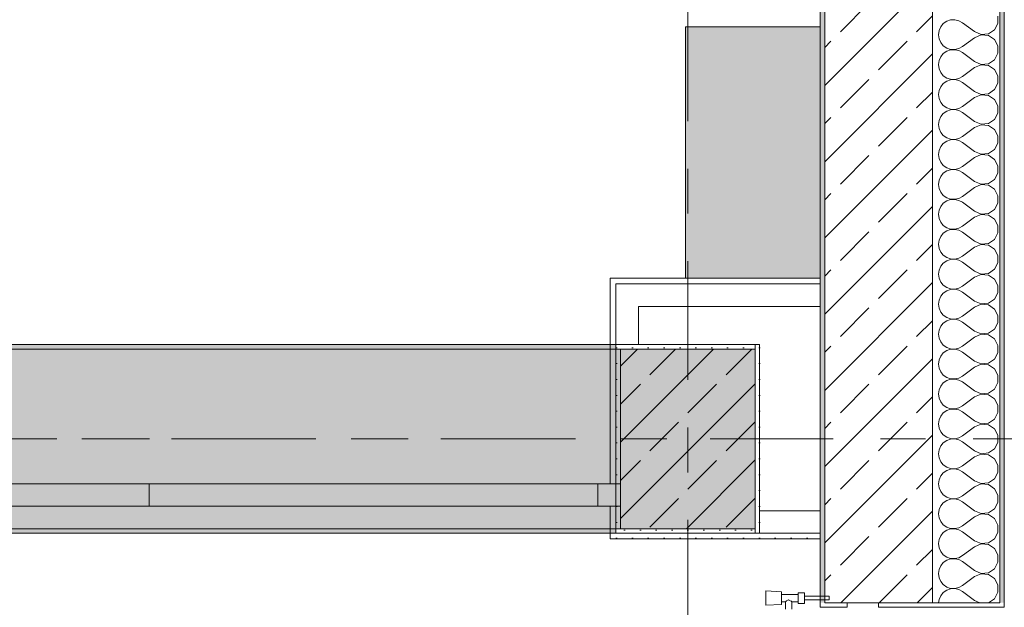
# Model space of a CAD drawing. Header units: metres. Extents: x -3.6 to 84.5, y -11 to 16.8.
# Tile 1042 of 1056: x 60.2 to 62.4, y 7.9 to 9.2. Entities that reach past the tile are written whole.
import ezdxf

# ---------------------------------------------------------------- set-up
doc = ezdxf.new("R2010")
doc.units = ezdxf.units.M
doc.header["$MEASUREMENT"] = 0
for name, pattern in [('Achse', [0.2, 0.1, -0.05, 0, -0.05]), ('Strichlinie doppelt', [0.546806, 0.264583, -0.105833, 0.070556, -0.105833]), ('Wipeout_Contour', [1, 0, -1])]:
    doc.linetypes.add(name, pattern=pattern)
for name, color, linetype in [('301 - Elemente.Linie', 7, 'Continuous'), ('302 - Elemente.Schraffur', 7, 'Continuous'), ('451 - Universal.Achsen Raster', 7, 'Continuous'), ('604 - Struktur.Wand Aussen', 7, 'Continuous'), ('606 - Struktur.Wand Innen Ausbau', 7, 'Continuous'), ('607 - Struktur.Stütze', 7, 'Continuous'), ('608 - Struktur.Träger', 7, 'Continuous'), ('804 - HKLSE.Elektrik', 7, 'Continuous')]:
    doc.layers.add(name, color=color, linetype=linetype)
pattern_1 = [(45, (0, 0), (-0.08485281, 0.08485281), []), (45, (-0.04243, 0.04243), (-0.08485281, 0.08485281), [0.09, -0.03])]
pattern_2 = [(45, (0, 0), (-0.01767767, 0.01767767), [0, -0.025])]
pattern_3 = [(0, (0, 0), (0, 0.08660254), [0, -0.05]), (0, (0.025, 0.0433), (0, 0.08660254), [0, -0.05])]

# ---------------------------------------------------------------- blocks, each defined once
blk = doc.blocks.new('*X27')
at = {"layer": '604 - Struktur.Wand Aussen', "color": 7, "linetype": 'Continuous', "lineweight": 5}
for p, q in [((62.3247, 9.2332), (62.3155, 9.2328)), ((62.3336, 9.2311), (62.3247, 9.2332)), ((62.4207, 9.2252), (62.4207, 9.2415)), ((62.2933, 9.2175), (62.2896, 9.2091)), ((62.2992, 9.2246), (62.2933, 9.2175)), ((62.3068, 9.2298), (62.2992, 9.2246)), ((62.3155, 9.2328), (62.3068, 9.2298)), ((62.3417, 9.2267), (62.3336, 9.2311)), ((62.3684, 9.2067), (62.3417, 9.2267)), ((62.413, 9.2109), (62.4207, 9.2252)), ((62.2896, 9.2091), (62.2884, 9.2)), ((62.2884, 9.2), (62.2896, 9.1909)), ((62.2896, 9.1909), (62.2933, 9.1825)), ((62.3684, 9.1933), (62.3417, 9.1733)), ((62.3684, 9.2067), (62.3833, 9.2004)), ((62.3833, 9.1996), (62.3684, 9.1933)), ((62.3833, 9.2004), (62.3995, 9.2019)), ((62.3995, 9.1981), (62.3833, 9.1996)), ((62.3995, 9.2019), (62.413, 9.2109)), ((62.413, 9.1891), (62.3995, 9.1981)), ((62.4207, 9.1748), (62.413, 9.1891)), ((62.2933, 9.1825), (62.2992, 9.1754)), ((62.2992, 9.1754), (62.3068, 9.1702)), ((62.3068, 9.1702), (62.3155, 9.1672)), ((62.3155, 9.1672), (62.3247, 9.1668)), ((62.3247, 9.1668), (62.3336, 9.1689)), ((62.3336, 9.1689), (62.3417, 9.1733)), ((62.4207, 9.1585), (62.4207, 9.1748)), ((62.2933, 9.1509), (62.2896, 9.1424)), ((62.2992, 9.1579), (62.2933, 9.1509)), ((62.3068, 9.1631), (62.2992, 9.1579)), ((62.3155, 9.1661), (62.3068, 9.1631)), ((62.3247, 9.1665), (62.3155, 9.1661)), ((62.3336, 9.1645), (62.3247, 9.1665)), ((62.3417, 9.16), (62.3336, 9.1645)), ((62.3684, 9.14), (62.3417, 9.16)), ((62.413, 9.1442), (62.4207, 9.1585)), ((62.2896, 9.1424), (62.2884, 9.1333)), ((62.2884, 9.1333), (62.2896, 9.1242)), ((62.2896, 9.1242), (62.2933, 9.1158)), ((62.3684, 9.1267), (62.3417, 9.1067)), ((62.3684, 9.14), (62.3833, 9.1337)), ((62.3833, 9.133), (62.3684, 9.1267)), ((62.3833, 9.1337), (62.3995, 9.1352)), ((62.3995, 9.1314), (62.3833, 9.133)), ((62.3995, 9.1352), (62.413, 9.1442)), ((62.413, 9.1224), (62.3995, 9.1314)), ((62.2933, 9.1158), (62.2992, 9.1087)), ((62.2992, 9.1087), (62.3068, 9.1035)), ((62.3068, 9.1035), (62.3155, 9.1006)), ((62.3247, 9.1001), (62.3336, 9.1022)), ((62.3336, 9.1022), (62.3417, 9.1067)), ((62.4207, 9.1081), (62.413, 9.1224)), ((62.4207, 9.0919), (62.4207, 9.1081)), ((62.2933, 9.0842), (62.2896, 9.0758)), ((62.2992, 9.0913), (62.2933, 9.0842)), ((62.3068, 9.0965), (62.2992, 9.0913)), ((62.3155, 9.0994), (62.3068, 9.0965)), ((62.3155, 9.1006), (62.3247, 9.1001)), ((62.3247, 9.0999), (62.3155, 9.0994)), ((62.3336, 9.0978), (62.3247, 9.0999)), ((62.3417, 9.0933), (62.3336, 9.0978)), ((62.3684, 9.0733), (62.3417, 9.0933)), ((62.413, 9.0776), (62.4207, 9.0919)), ((62.2896, 9.0758), (62.2884, 9.0667)), ((62.2884, 9.0667), (62.2896, 9.0576)), ((62.2896, 9.0576), (62.2933, 9.0491)), ((62.3684, 9.06), (62.3417, 9.04)), ((62.3684, 9.0733), (62.3833, 9.067)), ((62.3833, 9.0663), (62.3684, 9.06)), ((62.3833, 9.067), (62.3995, 9.0686)), ((62.3995, 9.0648), (62.3833, 9.0663)), ((62.3995, 9.0686), (62.413, 9.0776)), ((62.413, 9.0558), (62.3995, 9.0648)), ((62.2933, 9.0491), (62.2992, 9.0421)), ((62.2992, 9.0421), (62.3068, 9.0369)), ((62.3068, 9.0369), (62.3155, 9.0339)), ((62.3247, 9.0335), (62.3336, 9.0355)), ((62.3336, 9.0355), (62.3417, 9.04)), ((62.4207, 9.0415), (62.413, 9.0558)), ((62.4207, 9.0252), (62.4207, 9.0415)), ((62.2933, 9.0175), (62.2896, 9.0091)), ((62.2992, 9.0246), (62.2933, 9.0175)), ((62.3068, 9.0298), (62.2992, 9.0246)), ((62.3155, 9.0328), (62.3068, 9.0298)), ((62.3155, 9.0339), (62.3247, 9.0335)), ((62.3247, 9.0332), (62.3155, 9.0328)), ((62.3336, 9.0311), (62.3247, 9.0332)), ((62.3417, 9.0267), (62.3336, 9.0311)), ((62.3684, 9.0067), (62.3417, 9.0267)), ((62.413, 9.0109), (62.4207, 9.0252)), ((62.2896, 9.0091), (62.2884, 9)), ((62.2884, 9), (62.2896, 8.9909)), ((62.3684, 8.9933), (62.3417, 8.9733)), ((62.3684, 9.0067), (62.3833, 9.0004)), ((62.3833, 8.9996), (62.3684, 8.9933)), ((62.3833, 9.0004), (62.3995, 9.0019)), ((62.3995, 8.9981), (62.3833, 8.9996)), ((62.3995, 9.0019), (62.413, 9.0109)), ((62.413, 8.9891), (62.3995, 8.9981)), ((62.2896, 8.9909), (62.2933, 8.9825)), ((62.2933, 8.9825), (62.2992, 8.9754)), ((62.2992, 8.9754), (62.3068, 8.9702)), ((62.3068, 8.9702), (62.3155, 8.9672)), ((62.3336, 8.9689), (62.3417, 8.9733)), ((62.4207, 8.9748), (62.413, 8.9891)), ((62.4207, 8.9585), (62.4207, 8.9748)), ((62.2933, 8.9509), (62.2896, 8.9424)), ((62.2992, 8.9579), (62.2933, 8.9509)), ((62.3068, 8.9631), (62.2992, 8.9579)), ((62.3155, 8.9661), (62.3068, 8.9631)), ((62.3155, 8.9672), (62.3247, 8.9668)), ((62.3247, 8.9665), (62.3155, 8.9661)), ((62.3247, 8.9668), (62.3336, 8.9689)), ((62.3336, 8.9645), (62.3247, 8.9665)), ((62.3417, 8.96), (62.3336, 8.9645)), ((62.3684, 8.94), (62.3417, 8.96)), ((62.413, 8.9442), (62.4207, 8.9585)), ((62.2896, 8.9424), (62.2884, 8.9333)), ((62.2884, 8.9333), (62.2896, 8.9242)), ((62.3684, 8.9267), (62.3417, 8.9067)), ((62.3684, 8.94), (62.3833, 8.9337)), ((62.3833, 8.933), (62.3684, 8.9267)), ((62.3833, 8.9337), (62.3995, 8.9352)), ((62.3995, 8.9314), (62.3833, 8.933)), ((62.3995, 8.9352), (62.413, 8.9442)), ((62.413, 8.9224), (62.3995, 8.9314)), ((62.2896, 8.9242), (62.2933, 8.9158)), ((62.2933, 8.9158), (62.2992, 8.9087)), ((62.2992, 8.9087), (62.3068, 8.9035)), ((62.3336, 8.9022), (62.3417, 8.9067)), ((62.4207, 8.9081), (62.413, 8.9224)), ((62.4207, 8.8919), (62.4207, 8.9081)), ((62.2933, 8.8842), (62.2896, 8.8758)), ((62.2992, 8.8913), (62.2933, 8.8842)), ((62.3068, 8.8965), (62.2992, 8.8913)), ((62.3068, 8.9035), (62.3155, 8.9006)), ((62.3155, 8.8994), (62.3068, 8.8965)), ((62.3155, 8.9006), (62.3247, 8.9001)), ((62.3247, 8.8999), (62.3155, 8.8994)), ((62.3247, 8.9001), (62.3336, 8.9022)), ((62.3336, 8.8978), (62.3247, 8.8999)), ((62.3417, 8.8933), (62.3336, 8.8978)), ((62.3684, 8.8733), (62.3417, 8.8933)), ((62.413, 8.8776), (62.4207, 8.8919)), ((62.2896, 8.8758), (62.2884, 8.8667)), ((62.2884, 8.8667), (62.2896, 8.8576)), ((62.3684, 8.8733), (62.3833, 8.867)), ((62.3833, 8.8663), (62.3684, 8.86)), ((62.3833, 8.867), (62.3995, 8.8686)), ((62.3995, 8.8648), (62.3833, 8.8663)), ((62.3995, 8.8686), (62.413, 8.8776)), ((62.413, 8.8558), (62.3995, 8.8648)), ((62.2896, 8.8576), (62.2933, 8.8491)), ((62.2933, 8.8491), (62.2992, 8.8421)), ((62.2992, 8.8421), (62.3068, 8.8369)), ((62.3336, 8.8355), (62.3417, 8.84)), ((62.3684, 8.86), (62.3417, 8.84)), ((62.4207, 8.8415), (62.413, 8.8558)), ((62.4207, 8.8252), (62.4207, 8.8415)), ((62.2933, 8.8175), (62.2896, 8.8091)), ((62.2992, 8.8246), (62.2933, 8.8175)), ((62.3068, 8.8298), (62.2992, 8.8246)), ((62.3068, 8.8369), (62.3155, 8.8339)), ((62.3155, 8.8328), (62.3068, 8.8298)), ((62.3155, 8.8339), (62.3247, 8.8335)), ((62.3247, 8.8332), (62.3155, 8.8328)), ((62.3247, 8.8335), (62.3336, 8.8355)), ((62.3336, 8.8311), (62.3247, 8.8332)), ((62.3417, 8.8267), (62.3336, 8.8311)), ((62.3684, 8.8067), (62.3417, 8.8267)), ((62.413, 8.8109), (62.4207, 8.8252)), ((62.2896, 8.8091), (62.2884, 8.8)), ((62.2884, 8.8), (62.2896, 8.7909)), ((62.3684, 8.8067), (62.3833, 8.8004)), ((62.3833, 8.7996), (62.3684, 8.7933)), ((62.3833, 8.8004), (62.3995, 8.8019)), ((62.3995, 8.7981), (62.3833, 8.7996)), ((62.3995, 8.8019), (62.413, 8.8109)), ((62.413, 8.7891), (62.3995, 8.7981)), ((62.2896, 8.7909), (62.2933, 8.7825)), ((62.2933, 8.7825), (62.2992, 8.7754)), ((62.2992, 8.7754), (62.3068, 8.7702)), ((62.3336, 8.7689), (62.3417, 8.7733)), ((62.3684, 8.7933), (62.3417, 8.7733)), ((62.4207, 8.7748), (62.413, 8.7891)), ((62.4207, 8.7585), (62.4207, 8.7748)), ((62.2933, 8.7509), (62.2896, 8.7424)), ((62.2992, 8.7579), (62.2933, 8.7509)), ((62.3068, 8.7631), (62.2992, 8.7579)), ((62.3068, 8.7702), (62.3155, 8.7672)), ((62.3155, 8.7661), (62.3068, 8.7631)), ((62.3155, 8.7672), (62.3247, 8.7668)), ((62.3247, 8.7665), (62.3155, 8.7661)), ((62.3247, 8.7668), (62.3336, 8.7689)), ((62.3336, 8.7645), (62.3247, 8.7665)), ((62.3417, 8.76), (62.3336, 8.7645)), ((62.3684, 8.74), (62.3417, 8.76)), ((62.413, 8.7442), (62.4207, 8.7585)), ((62.2896, 8.7424), (62.2884, 8.7333)), ((62.2884, 8.7333), (62.2896, 8.7242)), ((62.3684, 8.74), (62.3833, 8.7337)), ((62.3833, 8.733), (62.3684, 8.7267)), ((62.3833, 8.7337), (62.3995, 8.7352)), ((62.3995, 8.7314), (62.3833, 8.733)), ((62.3995, 8.7352), (62.413, 8.7442)), ((62.413, 8.7224), (62.3995, 8.7314)), ((62.2896, 8.7242), (62.2933, 8.7158)), ((62.2933, 8.7158), (62.2992, 8.7087)), ((62.2992, 8.7087), (62.3068, 8.7035)), ((62.3336, 8.7022), (62.3417, 8.7067)), ((62.3684, 8.7267), (62.3417, 8.7067)), ((62.4207, 8.7081), (62.413, 8.7224)), ((62.4207, 8.6919), (62.4207, 8.7081)), ((62.2992, 8.6913), (62.2933, 8.6842)), ((62.3068, 8.6965), (62.2992, 8.6913)), ((62.3068, 8.7035), (62.3155, 8.7006)), ((62.3155, 8.6994), (62.3068, 8.6965)), ((62.3155, 8.7006), (62.3247, 8.7001)), ((62.3247, 8.6999), (62.3155, 8.6994)), ((62.3247, 8.7001), (62.3336, 8.7022)), ((62.3336, 8.6978), (62.3247, 8.6999)), ((62.3417, 8.6933), (62.3336, 8.6978)), ((62.3684, 8.6733), (62.3417, 8.6933)), ((62.413, 8.6776), (62.4207, 8.6919)), ((62.2896, 8.6758), (62.2884, 8.6667)), ((62.2884, 8.6667), (62.2896, 8.6576)), ((62.2933, 8.6842), (62.2896, 8.6758)), ((62.3684, 8.6733), (62.3833, 8.667)), ((62.3833, 8.6663), (62.3684, 8.66)), ((62.3833, 8.667), (62.3995, 8.6686)), ((62.3995, 8.6648), (62.3833, 8.6663)), ((62.3995, 8.6686), (62.413, 8.6776)), ((62.413, 8.6558), (62.3995, 8.6648)), ((62.2896, 8.6576), (62.2933, 8.6491)), ((62.2933, 8.6491), (62.2992, 8.6421)), ((62.2992, 8.6421), (62.3068, 8.6369)), ((62.3684, 8.66), (62.3417, 8.64)), ((62.4207, 8.6415), (62.413, 8.6558)), ((62.4207, 8.6252), (62.4207, 8.6415)), ((62.2992, 8.6246), (62.2933, 8.6175)), ((62.3068, 8.6298), (62.2992, 8.6246)), ((62.3068, 8.6369), (62.3155, 8.6339)), ((62.3155, 8.6328), (62.3068, 8.6298)), ((62.3155, 8.6339), (62.3247, 8.6335)), ((62.3247, 8.6332), (62.3155, 8.6328)), ((62.3247, 8.6335), (62.3336, 8.6355)), ((62.3336, 8.6311), (62.3247, 8.6332)), ((62.3336, 8.6355), (62.3417, 8.64)), ((62.3417, 8.6267), (62.3336, 8.6311)), ((62.3684, 8.6067), (62.3417, 8.6267)), ((62.413, 8.6109), (62.4207, 8.6252)), ((62.2896, 8.6091), (62.2884, 8.6)), ((62.2884, 8.6), (62.2896, 8.5909)), ((62.2933, 8.6175), (62.2896, 8.6091)), ((62.3684, 8.6067), (62.3833, 8.6004)), ((62.3833, 8.5996), (62.3684, 8.5933)), ((62.3833, 8.6004), (62.3995, 8.6019)), ((62.3995, 8.5981), (62.3833, 8.5996)), ((62.3995, 8.6019), (62.413, 8.6109)), ((62.413, 8.5891), (62.3995, 8.5981)), ((62.2896, 8.5909), (62.2933, 8.5825)), ((62.2933, 8.5825), (62.2992, 8.5754)), ((62.2992, 8.5754), (62.3068, 8.5702)), ((62.3684, 8.5933), (62.3417, 8.5733)), ((62.4207, 8.5748), (62.413, 8.5891)), ((62.2992, 8.5579), (62.2933, 8.5509)), ((62.3068, 8.5631), (62.2992, 8.5579)), ((62.3068, 8.5702), (62.3155, 8.5672)), ((62.3155, 8.5661), (62.3068, 8.5631)), ((62.3155, 8.5672), (62.3247, 8.5668)), ((62.3247, 8.5665), (62.3155, 8.5661)), ((62.3247, 8.5668), (62.3336, 8.5689)), ((62.3336, 8.5645), (62.3247, 8.5665)), ((62.3336, 8.5689), (62.3417, 8.5733)), ((62.3417, 8.56), (62.3336, 8.5645)), ((62.3684, 8.54), (62.3417, 8.56)), ((62.413, 8.5442), (62.4207, 8.5585)), ((62.4207, 8.5585), (62.4207, 8.5748)), ((62.2896, 8.5424), (62.2884, 8.5333)), ((62.2884, 8.5333), (62.2896, 8.5242)), ((62.2933, 8.5509), (62.2896, 8.5424)), ((62.3684, 8.54), (62.3833, 8.5337)), ((62.3833, 8.533), (62.3684, 8.5267)), ((62.3833, 8.5337), (62.3995, 8.5352)), ((62.3995, 8.5314), (62.3833, 8.533)), ((62.3995, 8.5352), (62.413, 8.5442)), ((62.413, 8.5224), (62.3995, 8.5314)), ((62.2896, 8.5242), (62.2933, 8.5158)), ((62.2933, 8.5158), (62.2992, 8.5087)), ((62.3684, 8.5267), (62.3417, 8.5067)), ((62.4207, 8.5081), (62.413, 8.5224)), ((62.2992, 8.4913), (62.2933, 8.4842)), ((62.2992, 8.5087), (62.3068, 8.5035)), ((62.3068, 8.4965), (62.2992, 8.4913)), ((62.3068, 8.5035), (62.3155, 8.5006)), ((62.3155, 8.4994), (62.3068, 8.4965)), ((62.3155, 8.5006), (62.3247, 8.5001)), ((62.3247, 8.4999), (62.3155, 8.4994)), ((62.3247, 8.5001), (62.3336, 8.5022)), ((62.3336, 8.4978), (62.3247, 8.4999)), ((62.3336, 8.5022), (62.3417, 8.5067)), ((62.3417, 8.4933), (62.3336, 8.4978)), ((62.3684, 8.4733), (62.3417, 8.4933)), ((62.413, 8.4776), (62.4207, 8.4919)), ((62.4207, 8.4919), (62.4207, 8.5081)), ((62.2896, 8.4758), (62.2884, 8.4667)), ((62.2884, 8.4667), (62.2896, 8.4576)), ((62.2933, 8.4842), (62.2896, 8.4758)), ((62.3684, 8.4733), (62.3833, 8.467)), ((62.3833, 8.4663), (62.3684, 8.46)), ((62.3833, 8.467), (62.3995, 8.4686)), ((62.3995, 8.4648), (62.3833, 8.4663)), ((62.3995, 8.4686), (62.413, 8.4776)), ((62.2896, 8.4576), (62.2933, 8.4491)), ((62.2933, 8.4491), (62.2992, 8.4421)), ((62.3684, 8.46), (62.3417, 8.44)), ((62.413, 8.4558), (62.3995, 8.4648)), ((62.4207, 8.4415), (62.413, 8.4558)), ((62.2992, 8.4246), (62.2933, 8.4175)), ((62.2992, 8.4421), (62.3068, 8.4369)), ((62.3068, 8.4298), (62.2992, 8.4246)), ((62.3068, 8.4369), (62.3155, 8.4339)), ((62.3155, 8.4328), (62.3068, 8.4298)), ((62.3155, 8.4339), (62.3247, 8.4335)), ((62.3247, 8.4332), (62.3155, 8.4328)), ((62.3247, 8.4335), (62.3336, 8.4355)), ((62.3336, 8.4311), (62.3247, 8.4332)), ((62.3336, 8.4355), (62.3417, 8.44)), ((62.3417, 8.4267), (62.3336, 8.4311)), ((62.3684, 8.4067), (62.3417, 8.4267)), ((62.413, 8.4109), (62.4207, 8.4252)), ((62.4207, 8.4252), (62.4207, 8.4415)), ((62.2896, 8.4091), (62.2884, 8.4)), ((62.2884, 8.4), (62.2896, 8.3909)), ((62.2933, 8.4175), (62.2896, 8.4091)), ((62.3684, 8.4067), (62.3833, 8.4004)), ((62.3833, 8.3996), (62.3684, 8.3933)), ((62.3833, 8.4004), (62.3995, 8.4019)), ((62.3995, 8.3981), (62.3833, 8.3996)), ((62.3995, 8.4019), (62.413, 8.4109)), ((62.2896, 8.3909), (62.2933, 8.3825)), ((62.2933, 8.3825), (62.2992, 8.3754)), ((62.3684, 8.3933), (62.3417, 8.3733)), ((62.413, 8.3891), (62.3995, 8.3981)), ((62.4207, 8.3748), (62.413, 8.3891)), ((62.2992, 8.3579), (62.2933, 8.3509)), ((62.2992, 8.3754), (62.3068, 8.3702)), ((62.3068, 8.3631), (62.2992, 8.3579)), ((62.3068, 8.3702), (62.3155, 8.3672)), ((62.3155, 8.3661), (62.3068, 8.3631)), ((62.3155, 8.3672), (62.3247, 8.3668)), ((62.3247, 8.3665), (62.3155, 8.3661)), ((62.3247, 8.3668), (62.3336, 8.3689)), ((62.3336, 8.3645), (62.3247, 8.3665)), ((62.3336, 8.3689), (62.3417, 8.3733)), ((62.3417, 8.36), (62.3336, 8.3645)), ((62.3684, 8.34), (62.3417, 8.36)), ((62.413, 8.3442), (62.4207, 8.3585)), ((62.4207, 8.3585), (62.4207, 8.3748)), ((62.2896, 8.3424), (62.2884, 8.3333)), ((62.2933, 8.3509), (62.2896, 8.3424)), ((62.3684, 8.34), (62.3833, 8.3337)), ((62.3833, 8.3337), (62.3995, 8.3352)), ((62.3995, 8.3352), (62.413, 8.3442)), ((62.2884, 8.3333), (62.2896, 8.3242)), ((62.2896, 8.3242), (62.2933, 8.3158)), ((62.2933, 8.3158), (62.2992, 8.3087)), ((62.3684, 8.3267), (62.3417, 8.3067)), ((62.3833, 8.333), (62.3684, 8.3267)), ((62.3995, 8.3314), (62.3833, 8.333)), ((62.413, 8.3224), (62.3995, 8.3314)), ((62.4207, 8.3081), (62.413, 8.3224)), ((62.2992, 8.2913), (62.2933, 8.2842)), ((62.2992, 8.3087), (62.3068, 8.3035)), ((62.3068, 8.2965), (62.2992, 8.2913)), ((62.3068, 8.3035), (62.3155, 8.3006)), ((62.3155, 8.2994), (62.3068, 8.2965)), ((62.3155, 8.3006), (62.3247, 8.3001)), ((62.3247, 8.2999), (62.3155, 8.2994)), ((62.3247, 8.3001), (62.3336, 8.3022)), ((62.3336, 8.2978), (62.3247, 8.2999)), ((62.3336, 8.3022), (62.3417, 8.3067)), ((62.3417, 8.2933), (62.3336, 8.2978)), ((62.3684, 8.2733), (62.3417, 8.2933)), ((62.413, 8.2776), (62.4207, 8.2919)), ((62.4207, 8.2919), (62.4207, 8.3081)), ((62.2896, 8.2758), (62.2884, 8.2667)), ((62.2933, 8.2842), (62.2896, 8.2758)), ((62.3684, 8.2733), (62.3833, 8.267)), ((62.3833, 8.267), (62.3995, 8.2686)), ((62.3995, 8.2686), (62.413, 8.2776)), ((62.2884, 8.2667), (62.2896, 8.2576)), ((62.2896, 8.2576), (62.2933, 8.2491)), ((62.2933, 8.2491), (62.2992, 8.2421)), ((62.3684, 8.26), (62.3417, 8.24)), ((62.3833, 8.2663), (62.3684, 8.26)), ((62.3995, 8.2648), (62.3833, 8.2663)), ((62.413, 8.2558), (62.3995, 8.2648)), ((62.4207, 8.2415), (62.413, 8.2558)), ((62.2992, 8.2246), (62.2933, 8.2175)), ((62.2992, 8.2421), (62.3068, 8.2369)), ((62.3068, 8.2298), (62.2992, 8.2246)), ((62.3068, 8.2369), (62.3155, 8.2339)), ((62.3155, 8.2328), (62.3068, 8.2298)), ((62.3155, 8.2339), (62.3247, 8.2335)), ((62.3247, 8.2332), (62.3155, 8.2328)), ((62.3247, 8.2335), (62.3336, 8.2355)), ((62.3336, 8.2311), (62.3247, 8.2332)), ((62.3336, 8.2355), (62.3417, 8.24)), ((62.3417, 8.2267), (62.3336, 8.2311)), ((62.3684, 8.2067), (62.3417, 8.2267)), ((62.413, 8.2109), (62.4207, 8.2252)), ((62.4207, 8.2252), (62.4207, 8.2415)), ((62.2896, 8.2091), (62.2884, 8.2)), ((62.2933, 8.2175), (62.2896, 8.2091)), ((62.3684, 8.2067), (62.3833, 8.2004)), ((62.3995, 8.2019), (62.413, 8.2109)), ((62.2884, 8.2), (62.2896, 8.1909)), ((62.2896, 8.1909), (62.2933, 8.1825)), ((62.2933, 8.1825), (62.2992, 8.1754)), ((62.3684, 8.1933), (62.3417, 8.1733)), ((62.3833, 8.1996), (62.3684, 8.1933)), ((62.3833, 8.2004), (62.3995, 8.2019)), ((62.3995, 8.1981), (62.3833, 8.1996)), ((62.413, 8.1891), (62.3995, 8.1981)), ((62.4207, 8.1748), (62.413, 8.1891)), ((62.2992, 8.1754), (62.3068, 8.1702)), ((62.3068, 8.1631), (62.2992, 8.1579)), ((62.3068, 8.1702), (62.3155, 8.1672)), ((62.3155, 8.1661), (62.3068, 8.1631)), ((62.3155, 8.1672), (62.3247, 8.1668)), ((62.3247, 8.1665), (62.3155, 8.1661)), ((62.3247, 8.1668), (62.3336, 8.1689)), ((62.3336, 8.1645), (62.3247, 8.1665)), ((62.3336, 8.1689), (62.3417, 8.1733)), ((62.3417, 8.16), (62.3336, 8.1645)), ((62.3684, 8.14), (62.3417, 8.16)), ((62.413, 8.1442), (62.4207, 8.1585)), ((62.4207, 8.1585), (62.4207, 8.1748)), ((62.2896, 8.1424), (62.2884, 8.1333)), ((62.2933, 8.1509), (62.2896, 8.1424)), ((62.2992, 8.1579), (62.2933, 8.1509)), ((62.3684, 8.14), (62.3833, 8.1337)), ((62.3995, 8.1352), (62.413, 8.1442)), ((62.2884, 8.1333), (62.2896, 8.1242)), ((62.2896, 8.1242), (62.2933, 8.1158)), ((62.2933, 8.1158), (62.2992, 8.1087)), ((62.3684, 8.1267), (62.3417, 8.1067)), ((62.3833, 8.133), (62.3684, 8.1267)), ((62.3833, 8.1337), (62.3995, 8.1352)), ((62.3995, 8.1314), (62.3833, 8.133)), ((62.413, 8.1224), (62.3995, 8.1314)), ((62.4207, 8.1081), (62.413, 8.1224)), ((62.2992, 8.1087), (62.3068, 8.1035)), ((62.3068, 8.0965), (62.2992, 8.0913)), ((62.3068, 8.1035), (62.3155, 8.1006)), ((62.3155, 8.0994), (62.3068, 8.0965)), ((62.3155, 8.1006), (62.3247, 8.1001)), ((62.3247, 8.0999), (62.3155, 8.0994)), ((62.3247, 8.1001), (62.3336, 8.1022)), ((62.3336, 8.0978), (62.3247, 8.0999)), ((62.3336, 8.1022), (62.3417, 8.1067)), ((62.3417, 8.0933), (62.3336, 8.0978)), ((62.3684, 8.0733), (62.3417, 8.0933)), ((62.4207, 8.0919), (62.4207, 8.1081)), ((62.2896, 8.0758), (62.2884, 8.0667)), ((62.2933, 8.0842), (62.2896, 8.0758)), ((62.2992, 8.0913), (62.2933, 8.0842)), ((62.3684, 8.0733), (62.3833, 8.067)), ((62.3995, 8.0686), (62.413, 8.0776)), ((62.413, 8.0776), (62.4207, 8.0919)), ((62.2884, 8.0667), (62.2896, 8.0576)), ((62.2896, 8.0576), (62.2933, 8.0491)), ((62.2933, 8.0491), (62.2992, 8.0421)), ((62.3684, 8.06), (62.3417, 8.04)), ((62.3833, 8.0663), (62.3684, 8.06)), ((62.3833, 8.067), (62.3995, 8.0686)), ((62.3995, 8.0648), (62.3833, 8.0663)), ((62.413, 8.0558), (62.3995, 8.0648)), ((62.4207, 8.0415), (62.413, 8.0558)), ((62.2992, 8.0421), (62.3068, 8.0369)), ((62.3068, 8.0298), (62.2992, 8.0246)), ((62.3068, 8.0369), (62.3155, 8.0339)), ((62.3155, 8.0328), (62.3068, 8.0298)), ((62.3155, 8.0339), (62.3247, 8.0335)), ((62.3247, 8.0332), (62.3155, 8.0328)), ((62.3247, 8.0335), (62.3336, 8.0355)), ((62.3336, 8.0311), (62.3247, 8.0332)), ((62.3336, 8.0355), (62.3417, 8.04)), ((62.3417, 8.0267), (62.3336, 8.0311)), ((62.3684, 8.0067), (62.3417, 8.0267)), ((62.4207, 8.0252), (62.4207, 8.0415)), ((62.2896, 8.0091), (62.2884, 8)), ((62.2933, 8.0175), (62.2896, 8.0091)), ((62.2992, 8.0246), (62.2933, 8.0175)), ((62.3684, 8.0067), (62.3833, 8.0004)), ((62.3995, 8.0019), (62.413, 8.0109)), ((62.413, 8.0109), (62.4207, 8.0252)), ((62.2884, 8), (62.2896, 7.9909)), ((62.2896, 7.9909), (62.2933, 7.9825)), ((62.3684, 7.9933), (62.3417, 7.9733)), ((62.3833, 7.9996), (62.3684, 7.9933)), ((62.3833, 8.0004), (62.3995, 8.0019)), ((62.3995, 7.9981), (62.3833, 7.9996)), ((62.413, 7.9891), (62.3995, 7.9981)), ((62.4207, 7.9748), (62.413, 7.9891)), ((62.2933, 7.9825), (62.2992, 7.9754)), ((62.2992, 7.9754), (62.3068, 7.9702)), ((62.3068, 7.9631), (62.2992, 7.9579)), ((62.3068, 7.9702), (62.3155, 7.9672)), ((62.3155, 7.9661), (62.3068, 7.9631)), ((62.3155, 7.9672), (62.3247, 7.9668)), ((62.3247, 7.9665), (62.3155, 7.9661)), ((62.3247, 7.9668), (62.3336, 7.9689)), ((62.3336, 7.9645), (62.3247, 7.9665)), ((62.3336, 7.9689), (62.3417, 7.9733)), ((62.3417, 7.96), (62.3336, 7.9645)), ((62.4207, 7.9585), (62.4207, 7.9748)), ((62.2896, 7.9424), (62.2886, 7.935)), ((62.2933, 7.9509), (62.2896, 7.9424)), ((62.2992, 7.9579), (62.2933, 7.9509)), ((62.3684, 7.94), (62.3417, 7.96)), ((62.3684, 7.94), (62.3803, 7.935)), ((62.3995, 7.9352), (62.413, 7.9442)), ((62.413, 7.9442), (62.4207, 7.9585)), ((62.3969, 7.935), (62.3995, 7.9352))]:
    blk.add_line(p, q, dxfattribs=at)

msp = doc.modelspace()

# ---------------------------------------------------------------- hatches: boundary and pattern name
at = {"layer": '604 - Struktur.Wand Aussen', "linetype": 'Continuous', "lineweight": 0, "true_color": 0x000000}
h = msp.add_hatch(dxfattribs=at)
h.set_pattern_fill('Verputz_0001', color=18, style=0, pattern_type=2)
h.set_pattern_definition(pattern_3)
h.paths.add_polyline_path([(62.425, 7.935), (62.435, 7.935), (62.435, 13.845), (62.425, 13.845)])
h = msp.add_hatch(dxfattribs=at)
h.set_pattern_fill('Verputz_0001', color=18, style=0, pattern_type=2)
h.set_pattern_definition(pattern_3)
h.paths.add_polyline_path([(62.435, 7.935), (62.425, 7.935), (62.155, 7.935), (62.155, 7.925), (62.435, 7.925)])
at = {"layer": '606 - Struktur.Wand Innen Ausbau', "linetype": 'Continuous', "lineweight": 0, "true_color": 0x000000}
h = msp.add_hatch(dxfattribs=at)
h.set_pattern_fill('Gips_0001', color=18, style=0, pattern_type=2)
h.set_pattern_definition(pattern_2)
h.paths.add_polyline_path([(61.57, 8.645), (61.5575, 8.6575), (61.5575, 8.645)])
h = msp.add_hatch(dxfattribs=at)
h.set_pattern_fill('Gips_0001', color=18, style=0, pattern_type=2)
h.set_pattern_definition(pattern_2)
h.paths.add_polyline_path([(61.57, 8.6575), (61.5575, 8.6575), (61.57, 8.645)])
h = msp.add_hatch(dxfattribs=at)
h.set_pattern_fill('Gips_0001', color=18, style=0, pattern_type=2)
h.set_pattern_definition(pattern_2)
h.paths.add_polyline_path([(61.57, 8.2), (61.57, 8.645), (61.5575, 8.645), (61.5575, 8.2)])
h = msp.add_hatch(dxfattribs=at)
h.set_pattern_fill('Gips_0001', color=18, style=0, pattern_type=2)
h.set_pattern_definition(pattern_2)
h.paths.add_polyline_path([(61.57, 8.645), (62.025, 8.645), (62.025, 8.6575), (61.57, 8.6575)])
h = msp.add_hatch(dxfattribs=at)
h.set_pattern_fill('Gips_0001', color=18, style=0, pattern_type=2)
h.set_pattern_definition(pattern_2)
h.paths.add_polyline_path([(61.57, 8.09), (61.57, 8.15), (61.5575, 8.15), (61.5575, 8.09)])
h = msp.add_hatch(dxfattribs=at)
h.set_pattern_fill('Gips_0001', color=18, style=0, pattern_type=2)
h.set_pattern_definition(pattern_2)
h.paths.add_polyline_path([(61.5575, 8.0775), (61.57, 8.0775), (61.57, 8.09)])
h = msp.add_hatch(dxfattribs=at)
h.set_pattern_fill('Gips_0001', color=18, style=0, pattern_type=2)
h.set_pattern_definition(pattern_2)
h.paths.add_polyline_path([(61.5575, 8.09), (61.5575, 8.0775), (61.57, 8.09)])
h = msp.add_hatch(dxfattribs=at)
h.set_pattern_fill('Gips_0001', color=18, style=0, pattern_type=2)
h.set_pattern_definition(pattern_2)
h.paths.add_polyline_path([(61.57, 8.09), (61.57, 8.0775), (62.025, 8.0775), (62.025, 8.09)])
at = {"layer": '607 - Struktur.Stütze', "linetype": 'Continuous', "lineweight": 0, "true_color": 0x000000}
h = msp.add_hatch(dxfattribs=at)
h.set_pattern_fill('Gips_0001', color=18, style=0, pattern_type=2)
h.set_pattern_definition(pattern_2)
h.paths.add_polyline_path([(61.57, 8.09), (61.89, 8.09), (61.89, 8.51), (61.57, 8.51), (61.57, 8.2), (61.58, 8.2), (61.58, 8.5), (61.88, 8.5), (61.88, 8.1), (61.58, 8.1), (61.58, 8.15), (61.57, 8.15)])
h = msp.add_hatch(dxfattribs=at)
h.set_pattern_fill('Beton__Stahlbeton_0001', color=18, style=0, pattern_type=2)
h.set_pattern_definition(pattern_1)
h.paths.add_polyline_path([(61.58, 8.1), (61.88, 8.1), (61.88, 8.5), (61.58, 8.5)])
at = {"layer": '608 - Struktur.Träger', "linetype": 'Continuous', "lineweight": 0, "true_color": 0x000000}
h = msp.add_hatch(dxfattribs=at)
h.set_pattern_fill('Gips_0001', color=18, style=0, pattern_type=2)
h.set_pattern_definition(pattern_2)
h.paths.add_polyline_path([(58.08, 8.51), (58.08, 8.5), (61.57, 8.5), (61.57, 8.51)])
h = msp.add_hatch(dxfattribs=at)
h.set_pattern_fill('Beton__Stahlbeton_0001', color=18, style=0, pattern_type=2)
h.set_pattern_definition(pattern_1)
h.paths.add_polyline_path([(0.69, 8.5), (0.38, 8.5), (0.38, 8.1), (0.69, 8.1), (7.57, 8.1), (7.89, 8.1), (11.17, 8.1), (11.49, 8.1), (14.77, 8.1), (15.09, 8.1), (18.37, 8.1), (18.69, 8.1), (25.57, 8.1), (25.89, 8.1), (32.77, 8.1), (33.09, 8.1), (39.97, 8.1), (40.29, 8.1), (47.17, 8.1), (47.49, 8.1), (50.77, 8.1), (51.09, 8.1), (54.37, 8.1), (54.69, 8.1), (61.57, 8.1), (61.88, 8.1), (61.88, 8.5), (61.57, 8.5), (58.08, 8.5), (58.03, 8.5), (54.69, 8.5), (54.37, 8.5), (51.09, 8.5), (50.77, 8.5), (47.49, 8.5), (47.17, 8.5), (43.8, 8.5), (43.65, 8.5), (40.29, 8.5), (39.97, 8.5), (36.59, 8.5), (36.4575, 8.5), (33.09, 8.5), (32.77, 8.5), (29.3875, 8.5), (29.255, 8.5), (25.89, 8.5), (25.57, 8.5), (22.25, 8.5), (22.03, 8.5), (18.69, 8.5), (18.37, 8.5), (15.09, 8.5), (14.77, 8.5), (11.49, 8.5), (11.17, 8.5), (7.89, 8.5), (7.57, 8.5)])
h = msp.add_hatch(dxfattribs=at)
h.set_pattern_fill('Gips_0001', color=18, style=0, pattern_type=2)
h.set_pattern_definition(pattern_2)
h.paths.add_polyline_path([(61.57, 8.1), (54.69, 8.1), (54.69, 8.09), (61.57, 8.09)])
at = {"layer": '804 - HKLSE.Elektrik', "linetype": 'Continuous', "lineweight": 13, "true_color": 0x35ff35}
msp.add_hatch(color=80, dxfattribs=at).paths.add_polyline_path([(61.725, 9.2175), (61.725, 8.6575), (62.025, 8.6575), (62.025, 9.2175)])

# ---------------------------------------------------------------- linework, layer by layer
at = {"layer": '451 - Universal.Achsen Raster', "color": 160, "linetype": 'Strichlinie doppelt', "lineweight": 9, "true_color": 0x3232ff}
for p, q in [((61.73, -10.585), (61.73, 16.355)), ((64.935, 8.3), (-3.175, 8.3))]:
    msp.add_line(p, q, dxfattribs=at)
at = {"layer": '604 - Struktur.Wand Aussen', "color": 7, "linetype": 'Continuous', "lineweight": 5}
for p, q in [((62.425, 7.935), (62.425, 13.705)), ((62.085, 7.935), (62.085, 7.925)), ((62.155, 7.935), (62.155, 7.925)), ((62.425, 7.935), (62.155, 7.935)), ((62.155, 7.925), (62.435, 7.925)), ((62.435, 7.935), (62.435, 7.925))]:
    msp.add_line(p, q, dxfattribs=at)
at = {"layer": '604 - Struktur.Wand Aussen', "color": 7, "linetype": 'Continuous', "lineweight": 13}
for p, q in [((62.275, 7.935), (62.275, 13.455)), ((62.155, 7.935), (62.085, 7.935))]:
    msp.add_line(p, q, dxfattribs=at)
at = {"layer": '604 - Struktur.Wand Aussen', "color": 7, "linetype": 'Continuous', "lineweight": 5, "flags": 128}
msp.add_lwpolyline([(62.435, 7.935), (62.435, 13.845)], dxfattribs=at)
at = {"layer": '606 - Struktur.Wand Innen Ausbau', "color": 7, "linetype": 'Continuous', "lineweight": 5}
for p, q in [((61.57, 8.645), (61.57, 8.595)), ((61.62, 8.645), (61.57, 8.645)), ((61.57, 8.645), (61.57, 8.595)), ((62.025, 8.645), (61.62, 8.645)), ((61.57, 8.595), (61.57, 8.51)), ((61.89, 8.09), (62.025, 8.09))]:
    msp.add_line(p, q, dxfattribs=at)
at = {"layer": '606 - Struktur.Wand Innen Ausbau', "color": 7, "linetype": 'Continuous', "lineweight": 13}
for p, q in [((60.53, 8.15), (60.53, 8.2)), ((61.53, 8.2), (60.53, 8.2)), ((61.53, 8.15), (61.53, 8.2)), ((61.57, 8.2), (61.5575, 8.2)), ((61.57, 8.2), (61.5575, 8.2)), ((61.58, 8.2), (61.57, 8.2)), ((61.58, 8.2), (61.57, 8.2)), ((60.53, 8.15), (61.53, 8.15)), ((61.5575, 8.15), (61.57, 8.15)), ((61.5575, 8.15), (61.57, 8.15)), ((61.57, 8.15), (61.58, 8.15)), ((61.57, 8.15), (61.58, 8.15))]:
    msp.add_line(p, q, dxfattribs=at)
at = {"layer": '606 - Struktur.Wand Innen Ausbau', "color": 7, "linetype": 'Continuous', "lineweight": 5, "flags": 128}
for points in [[(61.5575, 8.6575), (61.5575, 8.645)], [(62.025, 8.6575), (61.5575, 8.6575)], [(61.5575, 8.645), (61.5575, 8.2)], [(62.025, 8.6575), (62.025, 8.645)], [(62.025, 8.645), (62.025, 8.595)], [(61.62, 8.595), (62.025, 8.595)], [(61.62, 8.51), (61.62, 8.595)], [(61.5575, 8.15), (61.5575, 8.0775)], [(62.025, 8.14), (61.89, 8.14)], [(62.025, 8.09), (62.025, 8.14)], [(61.5575, 8.0775), (61.57, 8.0775)], [(61.57, 8.0775), (62.025, 8.0775)], [(62.025, 8.0775), (62.025, 8.09)]]:
    msp.add_lwpolyline(points, dxfattribs=at)
at = {"layer": '606 - Struktur.Wand Innen Ausbau', "color": 7, "linetype": 'Continuous', "lineweight": 13, "flags": 128}
for points in [[(60.53, 8.2), (58.08, 8.2)], [(61.57, 8.2), (61.53, 8.2)], [(61.57, 8.15), (61.57, 8.2)], [(58.08, 8.15), (60.53, 8.15)], [(61.53, 8.15), (61.57, 8.15)]]:
    msp.add_lwpolyline(points, dxfattribs=at)
at = {"layer": '607 - Struktur.Stütze', "color": 7, "linetype": 'Continuous', "lineweight": 5, "flags": 128}
msp.add_lwpolyline([(61.57, 8.15), (61.57, 8.09), (61.89, 8.09), (61.89, 8.51), (61.57, 8.51), (61.57, 8.2)], dxfattribs=at)
at = {"layer": '607 - Struktur.Stütze', "color": 7, "linetype": 'Continuous', "lineweight": 13, "flags": 128}
msp.add_lwpolyline([(61.58, 8.1), (61.88, 8.1), (61.88, 8.5), (61.58, 8.5)], close=True, dxfattribs=at)
at = {"layer": '608 - Struktur.Träger', "color": 7, "linetype": 'Continuous', "lineweight": 13}
for p, q in [((0.38, 8.51), (61.88, 8.51)), ((61.88, 8.09), (61.88, 8.51)), ((61.57, 8.5), (58.08, 8.5)), ((61.88, 8.5), (61.57, 8.5)), ((0.38, 8.09), (61.88, 8.09))]:
    msp.add_line(p, q, dxfattribs=at)
at = {"layer": '608 - Struktur.Träger', "color": 7, "linetype": 'Continuous', "lineweight": 5}
for p, q in [((61.57, 8.51), (58.08, 8.51)), ((61.57, 8.51), (61.57, 8.5)), ((61.57, 8.1), (61.57, 8.09)), ((61.57, 8.09), (54.69, 8.09))]:
    msp.add_line(p, q, dxfattribs=at)
at = {"layer": '608 - Struktur.Träger', "color": 7, "linetype": 'Continuous', "lineweight": 9}
msp.add_line((61.88, 8.5), (61.88, 8.1), dxfattribs=at)
at = {"layer": '608 - Struktur.Träger', "color": 7, "linetype": 'Achse', "lineweight": 9}
msp.add_line((0.38, 8.3), (61.88, 8.3), dxfattribs=at)
at = {"layer": '608 - Struktur.Träger', "color": 7, "linetype": 'Continuous', "lineweight": 13, "flags": 128}
msp.add_lwpolyline([(61.88, 8.1), (61.57, 8.1), (54.69, 8.1), (54.37, 8.1), (51.09, 8.1), (50.77, 8.1), (47.49, 8.1), (47.17, 8.1), (40.29, 8.1), (39.97, 8.1), (33.09, 8.1), (32.77, 8.1), (25.89, 8.1), (25.57, 8.1), (18.69, 8.1), (18.37, 8.1), (15.09, 8.1), (14.77, 8.1), (11.49, 8.1), (11.17, 8.1), (7.89, 8.1), (7.57, 8.1), (0.69, 8.1), (0.38, 8.1)], dxfattribs=at)
at = {"layer": '804 - HKLSE.Elektrik', "color": 7, "linetype": 'Continuous', "lineweight": 9, "flags": 128}
for points in [[(61.725, 9.2175), (61.725, 8.6575)], [(62.025, 9.2175), (61.725, 9.2175)], [(62.025, 8.6575), (62.025, 9.2175)], [(61.725, 8.6575), (62.025, 8.6575)]]:
    msp.add_lwpolyline(points, dxfattribs=at)

# ---------------------------------------------------------------- block references
at = {"layer": '604 - Struktur.Wand Aussen', "color": 7, "lineweight": 18}
msp.add_blockref('*X27', (0, 0), dxfattribs=at)

# ---------------------------------------------------------------- wipeouts: each hides what was drawn before it
at = {"color": 254, "linetype": 'Wipeout_Contour', "lineweight": 0, "ltscale": 2001.871627}
msp.add_wipeout([(61.94, 7.8855), (61.9694, 7.8855), (61.9694, 7.8955), (61.9627, 7.8955), (61.9627, 7.9055), (61.9677, 7.9055), (61.9677, 7.9205), (61.9617, 7.9205), (61.9617, 7.9375), (61.9757, 7.9375), (61.9757, 7.9335), (61.9897, 7.9335), (61.9897, 7.9415), (62.0447, 7.9415), (62.0447, 7.9495), (61.9897, 7.9495), (61.9897, 7.9575), (61.9757, 7.9575), (61.9757, 7.9535), (61.9387, 7.9535), (61.9387, 7.9595), (61.9037, 7.9615), (61.9037, 7.9295), (61.9387, 7.9315), (61.9387, 7.9375), (61.9477, 7.9375), (61.9477, 7.9205), (61.9417, 7.9205), (61.9417, 7.9055), (61.9467, 7.9055), (61.9467, 7.8955), (61.94, 7.8955)], dxfattribs=at).dxf.layer = '302 - Elemente.Schraffur'

# ---------------------------------------------------------------- next in the draw order: hatches: boundary and pattern name
at = {"layer": '604 - Struktur.Wand Aussen', "linetype": 'Continuous', "lineweight": 0, "true_color": 0x000000}
h = msp.add_hatch(dxfattribs=at)
h.set_pattern_fill('Gips_0001', color=18, style=0, pattern_type=2)
h.set_pattern_definition(pattern_2)
h.paths.add_polyline_path([(62.025, 13.445), (62.025, 7.935), (62.035, 7.935), (62.035, 13.445)])
h = msp.add_hatch(dxfattribs=at)
h.set_pattern_fill('Beton__Stahlbeton_0001', color=18, style=0, pattern_type=2)
h.set_pattern_definition(pattern_1)
h.paths.add_polyline_path([(62.035, 7.935), (62.085, 7.935), (62.155, 7.935), (62.275, 7.935), (62.275, 13.455), (62.035, 13.455)])
h = msp.add_hatch(dxfattribs=at)
h.set_pattern_fill('Gips_0001', color=18, style=0, pattern_type=2)
h.set_pattern_definition(pattern_2)
h.paths.add_polyline_path([(62.025, 7.925), (62.085, 7.925), (62.085, 7.935), (62.035, 7.935), (62.025, 7.935)])

# ---------------------------------------------------------------- next in the draw order: linework, layer by layer
at = {"layer": '301 - Elemente.Linie', "color": 7, "linetype": 'Continuous', "lineweight": 9}
for p, q in [((61.9037, 7.9568), (61.9037, 7.9615)), ((61.9037, 7.9615), (61.9037, 7.9568)), ((61.9387, 7.9595), (61.9037, 7.9615)), ((61.9037, 7.9455), (61.9037, 7.9568)), ((61.9037, 7.9568), (61.9037, 7.9455)), ((61.9037, 7.9342), (61.9037, 7.9455)), ((61.9037, 7.9455), (61.9037, 7.9342)), ((61.9387, 7.9554), (61.9387, 7.9595)), ((61.9387, 7.9455), (61.9387, 7.9554)), ((61.9757, 7.9535), (61.9387, 7.9535)), ((61.9387, 7.9356), (61.9387, 7.9455)), ((61.9498, 7.9392), (61.9477, 7.9375)), ((61.9508, 7.9397), (61.9498, 7.9392)), ((61.9547, 7.9416), (61.9519, 7.9402)), ((61.9576, 7.9402), (61.9547, 7.9416)), ((61.9597, 7.9392), (61.9586, 7.9397)), ((61.9617, 7.9375), (61.9597, 7.9392)), ((61.9757, 7.9515), (61.9757, 7.9575)), ((61.9897, 7.9575), (61.9757, 7.9575)), ((61.9757, 7.9395), (61.9757, 7.9515)), ((61.9757, 7.9335), (61.9757, 7.9395)), ((61.9897, 7.9515), (61.9897, 7.9575)), ((61.9897, 7.9395), (61.9897, 7.9515)), ((62.0447, 7.9495), (61.9897, 7.9495)), ((61.9897, 7.9483), (61.9897, 7.9495)), ((61.9897, 7.9455), (61.9897, 7.9483)), ((61.9897, 7.9427), (61.9897, 7.9455)), ((61.9897, 7.9415), (61.9897, 7.9427)), ((62.0447, 7.9415), (61.9897, 7.9415)), ((61.9897, 7.9335), (61.9897, 7.9395)), ((62.0447, 7.9483), (62.0447, 7.9495)), ((62.0447, 7.9455), (62.0447, 7.9483)), ((62.0447, 7.9427), (62.0447, 7.9455)), ((62.0447, 7.9415), (62.0447, 7.9427)), ((61.9037, 7.9342), (61.9037, 7.9295)), ((61.9037, 7.9295), (61.9037, 7.9342)), ((61.9387, 7.9315), (61.9037, 7.9295)), ((61.9477, 7.9375), (61.9387, 7.9375)), ((61.9387, 7.9315), (61.9387, 7.9356)), ((61.9477, 7.9375), (61.9477, 7.9205)), ((61.9757, 7.9375), (61.9617, 7.9375)), ((61.9617, 7.9375), (61.9617, 7.9205)), ((61.9897, 7.9335), (61.9757, 7.9335))]:
    msp.add_line(p, q, dxfattribs=at)
at = {"layer": '604 - Struktur.Wand Aussen', "color": 7, "linetype": 'Continuous', "lineweight": 13}
for p, q in [((62.035, 13.445), (62.035, 7.935)), ((62.035, 7.935), (62.085, 7.935))]:
    msp.add_line(p, q, dxfattribs=at)
at = {"layer": '604 - Struktur.Wand Aussen', "color": 7, "linetype": 'Continuous', "lineweight": 5}
for p in [(62.025, 7.935), (62.085, 7.925)]:
    msp.add_line(p, (62.025, 7.925), dxfattribs=at)
at = {"layer": '604 - Struktur.Wand Aussen', "color": 7, "linetype": 'Continuous', "lineweight": 5, "flags": 128}
msp.add_lwpolyline([(62.025, 13.445), (62.025, 7.935)], dxfattribs=at)

doc.saveas('drawing.dxf')
